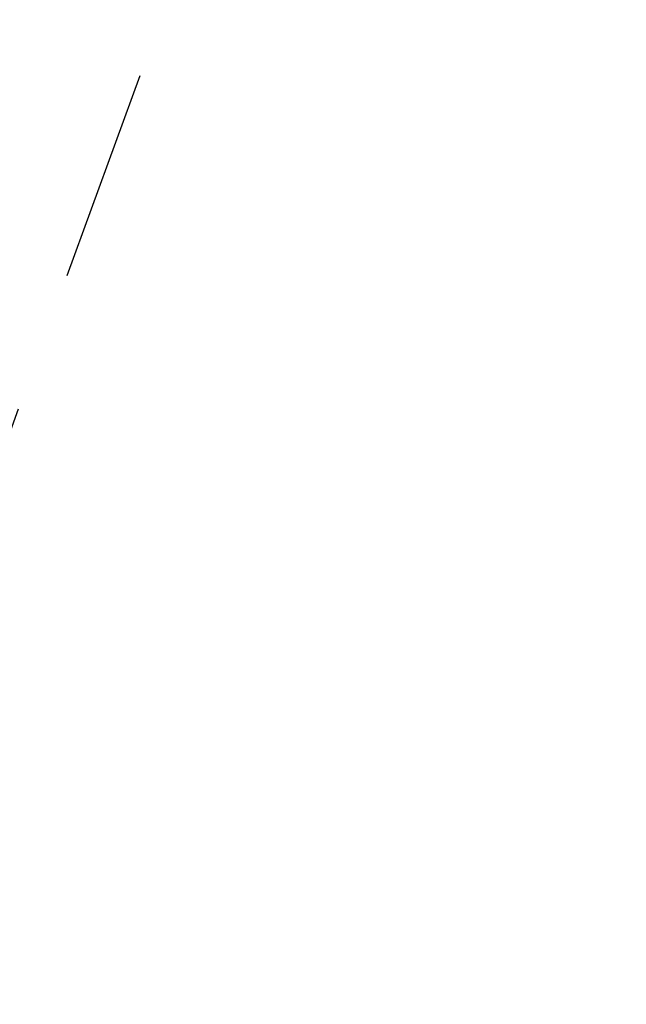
# Model space of a CAD drawing. Header units: millimetres. Extents: x 112481703 to 112588235, y 1264638581 to 1264713486.
# Tile 402 of 487: x 112586426 to 112588235, y 1264684536 to 1264687472. Entities that reach past the tile are written whole.
import ezdxf

# ---------------------------------------------------------------- set-up
doc = ezdxf.new("R2010")
doc.units = ezdxf.units.MM
doc.header["$LTSCALE"] = 0.5
doc.header["$MEASUREMENT"] = 0
doc.linetypes.add('Lang stiplet', pattern=[2116.666603, 1269.999981, -846.666622])
doc.linetypes.add('PLINE', pattern=[0])
doc.layers.add('234- Vinduer_ dører_ porter', color=7, linetype='Continuous', lineweight=0)
doc.layers.add('266- Himling og innvendig overflate#1', color=7, linetype='Continuous')

# ---------------------------------------------------------------- blocks, each defined once
blk = doc.blocks.new('Vindu[4]', base_point=(112557650, 1264717795))
at = {"layer": '234- Vinduer_ dører_ porter', "linetype": 'PLINE'}
for p, q in [((112585905.2, 1264686786), (112586372.7, 1264688067.4)), ((112586377.2, 1264688079.6), (112586372.7, 1264688067.4)), ((112586468.5, 1264688032.4), (112586372.7, 1264688067.4)), ((112586469.6, 1264688035.2), (112586450.4, 1264687982.6)), ((112586473, 1264688044.6), (112586469.6, 1264688035.2)), ((112586469.6, 1264688035.2), (112586556, 1264688003.7)), ((112586528.4, 1264688024.4), (112586473, 1264688044.6)), ((112586528.4, 1264688024.4), (112586473, 1264688044.6)), ((112586092.4, 1264686703.9), (112586568.8, 1264688009.7)), ((112586537.8, 1264688021), (112586528.4, 1264688024.4)), ((112586537.8, 1264688021), (112586528.4, 1264688024.4)), ((112586536.8, 1264687951.1), (112586556, 1264688003.7)), ((112586548.2, 1264688017.2), (112586537.8, 1264688021)), ((112586548.2, 1264688017.2), (112586537.8, 1264688021)), ((112586559.4, 1264688013.1), (112586548.2, 1264688017.2)), ((112586559.4, 1264688013.1), (112586548.2, 1264688017.2)), ((112586556, 1264688003.7), (112586559.4, 1264688013.1)), ((112586568.8, 1264688009.7), (112586559.4, 1264688013.1)), ((112586450.4, 1264687982.6), (112586019.2, 1264686800.8)), ((112586484.2, 1264687970.3), (112586053, 1264686788.5)), ((112586450.4, 1264687982.6), (112586536.8, 1264687951.1)), ((112586071.8, 1264686781.6), (112586503, 1264687963.4)), ((112586105.6, 1264686769.3), (112586536.8, 1264687951.1)), ((112586019.2, 1264686800.8), (112586000, 1264686748.2)), ((112586105.6, 1264686769.3), (112586019.2, 1264686800.8)), ((112585900.8, 1264686773.8), (112585905.2, 1264686786)), ((112586001, 1264686751), (112585905.2, 1264686786)), ((112586086.4, 1264686716.7), (112586105.6, 1264686769.3)), ((112586000, 1264686748.2), (112585996.6, 1264686738.8)), ((112586052, 1264686718.6), (112585996.6, 1264686738.8)), ((112586052, 1264686718.6), (112585996.6, 1264686738.8)), ((112586000, 1264686748.2), (112586086.4, 1264686716.7)), ((112586061.4, 1264686715.2), (112586052, 1264686718.6)), ((112586061.4, 1264686715.2), (112586052, 1264686718.6)), ((112586071.7, 1264686711.4), (112586061.4, 1264686715.2)), ((112586071.7, 1264686711.4), (112586061.4, 1264686715.2)), ((112586083, 1264686707.3), (112586071.7, 1264686711.4)), ((112586083, 1264686707.3), (112586071.7, 1264686711.4)), ((112586083, 1264686707.3), (112586086.4, 1264686716.7)), ((112586092.4, 1264686703.9), (112586083, 1264686707.3))]:
    blk.add_line(p, q, dxfattribs=at)

msp = doc.modelspace()

# ---------------------------------------------------------------- linework, layer by layer
at = {"layer": '266- Himling og innvendig overflate#1', "linetype": 'Lang stiplet'}
msp.add_lwpolyline([(112588235.4, 1264691281.6), (112578984.8, 1264665926.4), (112562432.1, 1264671965.5), (112565811.5, 1264681228.3), (112572876, 1264678650.9), (112578747.2, 1264694743.3)], close=True, dxfattribs=at)

# ---------------------------------------------------------------- block references
at = {"layer": '234- Vinduer_ dører_ porter', "linetype": 'PLINE'}
msp.add_blockref('Vindu[4]', (112557650, 1264717795), dxfattribs=at)

doc.saveas('drawing.dxf')
